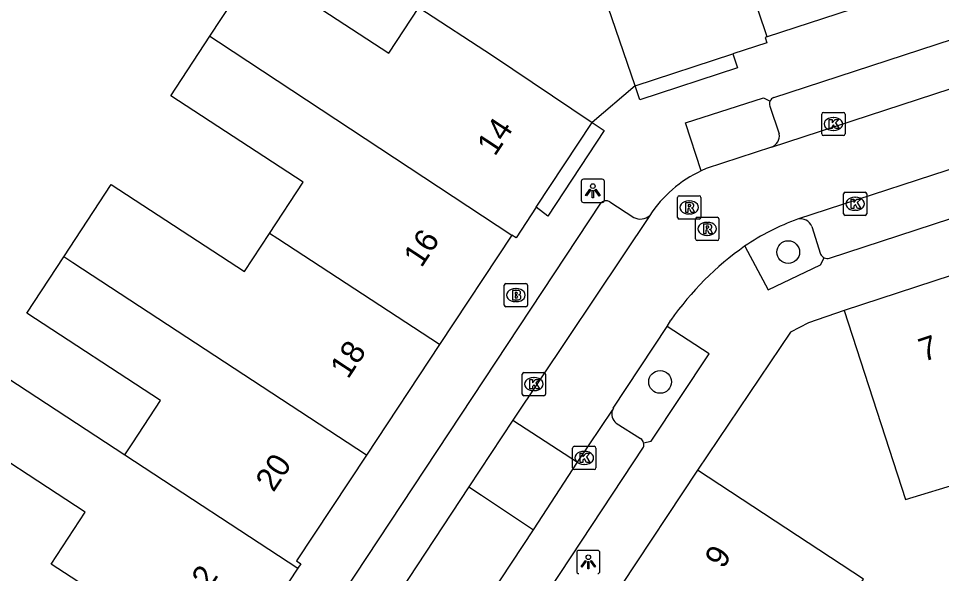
# Model space of a CAD drawing. Extents: x 159718 to 160783, y 383290 to 384030.
# Drawn here: x 160218.89 to 160258.52, y 383849.11 to 383872.96 of the extents above; entities that cross this region are included whole.
import ezdxf

# ---------------------------------------------------------------- set-up
doc = ezdxf.new("R2010")
doc.units = 0
for name, color, linetype in [('IMGEO_Boom', 7, 'Continuous'), ('IMGEO_Brandkraan', 7, 'Continuous'), ('IMGEO_Kolk', 7, 'Continuous'), ('IMGEO_Lichtpunt', 7, 'Continuous'), ('IMGEO_Pand', 7, 'Continuous'), ('IMGEO_Pand_nummerreeks', 7, 'Continuous'), ('IMGEO_Parkeervlak_open', 7, 'Continuous'), ('IMGEO_Rijbaan_lokaal_open', 7, 'Continuous'), ('IMGEO_Rioolput', 7, 'Continuous'), ('IMGEO_Voetpad_open', 7, 'Continuous')]:
    doc.layers.add(name, color=color, linetype=linetype)

msp = doc.modelspace()

# ---------------------------------------------------------------- linework, layer by layer
at = {"layer": 'IMGEO_Boom'}
for centre in [(160251.94, 383862.92), (160246.438, 383857.344)]:
    msp.add_circle(centre, 0.489, dxfattribs=at)
at = {"layer": 'IMGEO_Brandkraan'}
for p, q in [((160239.747, 383860.645), (160239.747, 383861.497)), ((160239.822, 383861.571), (160240.674, 383861.571)), ((160240.235, 383861.351), (160240.26, 383861.351)), ((160240.748, 383861.497), (160240.748, 383860.645)), ((160240.674, 383860.571), (160239.822, 383860.571)), ((160240.258, 383860.791), (160240.233, 383860.791))]:
    msp.add_line(p, q, dxfattribs=at)
for points in [[(160239.747, 383860.645), (160239.747, 383861.497)], [(160239.822, 383861.571), (160240.674, 383861.571)], [(160240.748, 383861.497), (160240.748, 383860.645)], [(160240.095, 383861.271), (160240.095, 383860.871), (160240.308, 383860.871)], [(160240.326, 383861.271), (160240.095, 383861.271)], [(160240.274, 383861.19), (160240.22, 383861.19), (160240.22, 383861.114)], [(160240.22, 383861.114), (160240.273, 383861.114)], [(160240.282, 383861.038), (160240.22, 383861.038), (160240.22, 383860.957)], [(160240.22, 383860.957), (160240.282, 383860.957)], [(160240.674, 383860.571), (160239.822, 383860.571)]]:
    msp.add_lwpolyline(points, dxfattribs=at)
for centre, radius, start, end in [((160239.824, 383861.495), 0.0765, 91.552, 178.448), ((160239.824, 383861.495), 0.0765, 91.552, 178.448), ((160240.672, 383861.495), 0.0765, 1.552, 88.448), ((160240.672, 383861.495), 0.0765, 1.552, 88.448), ((160240.275, 383861.152), 0.0379, 267.8285, 90.9355), ((160240.283, 383860.997), 0.0404, 269.8759, 90.5077), ((160240.33, 383861.126), 0.145, 59.4692, 91.5367), ((160240.355, 383861.173), 0.0922, 285.5137, 58.1501), ((160240.36, 383860.981), 0.105, 301.3115, 78.989), ((160239.824, 383860.647), 0.0765, 181.552, 268.448), ((160239.824, 383860.647), 0.0765, 181.552, 268.448), ((160240.314, 383861.122), 0.251, 268.6676, 293.5347), ((160240.672, 383860.647), 0.0765, 271.552, 358.448), ((160240.672, 383860.647), 0.0765, 271.552, 358.448)]:
    msp.add_arc(centre, radius, start, end, dxfattribs=at)
for centre, major_axis, ratio, start_param, end_param in [((160240.234, 383861.071), (-0.387, 0.002), 0.722429, 4.712389, 7.853982), ((160240.259, 383861.071), (-0.39, 0.002), 0.717154, 1.570796, 4.712389)]:
    msp.add_ellipse(centre, major_axis=major_axis, ratio=ratio, start_param=start_param, end_param=end_param, dxfattribs=at)
at = {"layer": 'IMGEO_Kolk'}
for p, q in [((160253.456, 383868.923), (160254.308, 383868.923)), ((160253.381, 383867.997), (160253.381, 383868.849)), ((160253.869, 383868.703), (160253.894, 383868.703)), ((160254.382, 383868.849), (160254.382, 383867.997)), ((160253.892, 383868.143), (160253.867, 383868.143)), ((160254.308, 383867.923), (160253.456, 383867.923)), ((160254.316, 383864.569), (160254.316, 383865.421)), ((160254.391, 383865.495), (160255.243, 383865.495)), ((160255.317, 383865.421), (160255.317, 383864.569)), ((160254.804, 383865.275), (160254.829, 383865.275)), ((160254.827, 383864.715), (160254.802, 383864.715)), ((160255.243, 383864.495), (160254.391, 383864.495)), ((160240.518, 383856.822), (160240.518, 383857.674)), ((160240.593, 383857.748), (160241.445, 383857.748)), ((160241.006, 383857.528), (160241.031, 383857.528)), ((160241.519, 383857.674), (160241.519, 383856.822)), ((160241.445, 383856.748), (160240.593, 383856.748)), ((160241.029, 383856.968), (160241.004, 383856.968)), ((160242.684, 383853.652), (160242.684, 383854.504)), ((160242.759, 383854.578), (160243.611, 383854.578)), ((160243.172, 383854.358), (160243.197, 383854.358)), ((160243.685, 383854.504), (160243.685, 383853.652)), ((160243.611, 383853.578), (160242.759, 383853.578)), ((160243.195, 383853.798), (160243.17, 383853.798))]:
    msp.add_line(p, q, dxfattribs=at)
for points in [[(160253.456, 383868.923), (160254.308, 383868.923)], [(160253.381, 383867.997), (160253.381, 383868.849)], [(160253.702, 383868.623), (160253.825, 383868.623), (160253.825, 383868.472), (160253.955, 383868.623), (160254.119, 383868.623), (160253.973, 383868.472), (160254.126, 383868.223), (160253.974, 383868.223), (160253.889, 383868.387), (160253.825, 383868.32), (160253.825, 383868.223), (160253.702, 383868.223), (160253.702, 383868.623)], [(160254.382, 383868.849), (160254.382, 383867.997)], [(160254.308, 383867.923), (160253.456, 383867.923)], [(160254.316, 383864.569), (160254.316, 383865.421)], [(160254.391, 383865.495), (160255.243, 383865.495)], [(160255.317, 383865.421), (160255.317, 383864.569)], [(160254.637, 383865.195), (160254.76, 383865.195), (160254.76, 383865.044), (160254.89, 383865.195), (160255.054, 383865.195), (160254.908, 383865.044), (160255.061, 383864.795), (160254.909, 383864.795), (160254.824, 383864.959), (160254.76, 383864.892), (160254.76, 383864.795), (160254.637, 383864.795), (160254.637, 383865.195)], [(160255.243, 383864.495), (160254.391, 383864.495)], [(160240.518, 383856.822), (160240.518, 383857.674)], [(160240.593, 383857.748), (160241.445, 383857.748)], [(160240.839, 383857.448), (160240.962, 383857.448), (160240.962, 383857.297), (160241.092, 383857.448), (160241.256, 383857.448), (160241.11, 383857.297), (160241.263, 383857.048), (160241.111, 383857.048), (160241.026, 383857.212), (160240.962, 383857.145), (160240.962, 383857.048), (160240.839, 383857.048), (160240.839, 383857.448)], [(160241.519, 383857.674), (160241.519, 383856.822)], [(160241.445, 383856.748), (160240.593, 383856.748)], [(160242.684, 383853.652), (160242.684, 383854.504)], [(160242.759, 383854.578), (160243.611, 383854.578)], [(160243.005, 383854.278), (160243.128, 383854.278), (160243.128, 383854.127), (160243.258, 383854.278), (160243.422, 383854.278), (160243.276, 383854.127), (160243.429, 383853.878), (160243.277, 383853.878), (160243.192, 383854.042), (160243.128, 383853.975), (160243.128, 383853.878), (160243.005, 383853.878), (160243.005, 383854.278)], [(160243.685, 383854.504), (160243.685, 383853.652)], [(160243.611, 383853.578), (160242.759, 383853.578)]]:
    msp.add_lwpolyline(points, dxfattribs=at)
for centre, start, end in [((160253.458, 383868.847), 91.552, 178.448), ((160253.458, 383868.847), 91.552, 178.448), ((160254.306, 383868.847), 1.552, 88.448), ((160254.306, 383868.847), 1.552, 88.448), ((160253.458, 383867.999), 181.552, 268.448), ((160253.458, 383867.999), 181.552, 268.448), ((160254.306, 383867.999), 271.552, 358.448), ((160254.306, 383867.999), 271.552, 358.448), ((160254.393, 383865.419), 91.552, 178.448), ((160254.393, 383865.419), 91.552, 178.448), ((160255.241, 383865.419), 1.552, 88.448), ((160255.241, 383865.419), 1.552, 88.448), ((160254.393, 383864.571), 181.552, 268.448), ((160254.393, 383864.571), 181.552, 268.448), ((160255.241, 383864.571), 271.552, 358.448), ((160255.241, 383864.571), 271.552, 358.448), ((160240.595, 383857.672), 91.552, 178.448), ((160240.595, 383857.672), 91.552, 178.448), ((160241.443, 383857.672), 1.552, 88.448), ((160241.443, 383857.672), 1.552, 88.448), ((160240.595, 383856.824), 181.552, 268.448), ((160240.595, 383856.824), 181.552, 268.448), ((160241.443, 383856.824), 271.552, 358.448), ((160241.443, 383856.824), 271.552, 358.448), ((160242.761, 383854.502), 91.552, 178.448), ((160242.761, 383854.502), 91.552, 178.448), ((160243.609, 383854.502), 1.552, 88.448), ((160243.609, 383854.502), 1.552, 88.448), ((160242.761, 383853.654), 181.552, 268.448), ((160242.761, 383853.654), 181.552, 268.448), ((160243.609, 383853.654), 271.552, 358.448), ((160243.609, 383853.654), 271.552, 358.448)]:
    msp.add_arc(centre, 0.0765, start, end, dxfattribs=at)
for centre, major_axis, ratio, start_param, end_param in [((160253.868, 383868.423), (-0.387, 0.002), 0.722429, 4.712389, 7.853982), ((160253.893, 383868.423), (-0.39, 0.002), 0.717154, 1.570796, 4.712389), ((160254.803, 383864.995), (-0.387, 0.002), 0.722429, 4.712389, 7.853982), ((160254.828, 383864.995), (-0.39, 0.002), 0.717154, 1.570796, 4.712389), ((160241.005, 383857.248), (-0.387, 0.002), 0.722429, 4.712389, 7.853982), ((160241.03, 383857.248), (-0.39, 0.002), 0.717154, 1.570796, 4.712389), ((160243.171, 383854.078), (-0.387, 0.002), 0.722429, 4.712389, 7.853982), ((160243.196, 383854.078), (-0.39, 0.002), 0.717154, 1.570796, 4.712389)]:
    msp.add_ellipse(centre, major_axis=major_axis, ratio=ratio, start_param=start_param, end_param=end_param, dxfattribs=at)
at = {"layer": 'IMGEO_Lichtpunt'}
for p, q in [((160243.053, 383865.957), (160243.053, 383865.15)), ((160243.053, 383865.957), (160243.053, 383865.15)), ((160243.955, 383866.052), (160243.147, 383866.052)), ((160243.955, 383866.052), (160243.147, 383866.052)), ((160244.049, 383865.15), (160244.049, 383865.957)), ((160244.049, 383865.15), (160244.049, 383865.957)), ((160243.147, 383865.056), (160243.955, 383865.056)), ((160243.147, 383865.056), (160243.955, 383865.056)), ((160242.858, 383850.012), (160242.858, 383849.205)), ((160242.858, 383850.012), (160242.858, 383849.205)), ((160243.76, 383850.107), (160242.952, 383850.107)), ((160243.76, 383850.107), (160242.952, 383850.107)), ((160243.854, 383849.205), (160243.854, 383850.012)), ((160243.854, 383849.205), (160243.854, 383850.012))]:
    msp.add_line(p, q, dxfattribs=at)
for points in [[(160243.427, 383865.621), (160243.466, 383865.593), (160243.278, 383865.331), (160243.24, 383865.358), (160243.427, 383865.621)], [(160243.529, 383865.573), (160243.576, 383865.573), (160243.576, 383865.251), (160243.529, 383865.251), (160243.529, 383865.573)], [(160243.639, 383865.593), (160243.677, 383865.62), (160243.864, 383865.358), (160243.825, 383865.33), (160243.639, 383865.593)], [(160243.232, 383849.676), (160243.271, 383849.648), (160243.083, 383849.386), (160243.045, 383849.413), (160243.232, 383849.676)], [(160243.334, 383849.628), (160243.381, 383849.628), (160243.381, 383849.306), (160243.334, 383849.306), (160243.334, 383849.628)], [(160243.444, 383849.648), (160243.482, 383849.675), (160243.669, 383849.413), (160243.63, 383849.385), (160243.444, 383849.648)]]:
    msp.add_lwpolyline(points, dxfattribs=at)
for centre in [(160243.552, 383865.755), (160243.357, 383849.81)]:
    msp.add_circle(centre, 0.0994, dxfattribs=at)
for centre, start, end in [((160243.147, 383865.957), 90, 180), ((160243.147, 383865.957), 90, 180), ((160243.955, 383865.957), 0, 90), ((160243.955, 383865.957), 0, 90), ((160243.147, 383865.15), 180, 270), ((160243.147, 383865.15), 180, 270), ((160243.955, 383865.15), 270, 0), ((160243.955, 383865.15), 270, 360), ((160242.952, 383850.012), 90, 180), ((160242.952, 383850.012), 90, 180), ((160243.76, 383850.012), 0, 90), ((160243.76, 383850.012), 0, 90), ((160242.952, 383849.205), 180, 270), ((160242.952, 383849.205), 180, 270), ((160243.76, 383849.205), 270, 0), ((160243.76, 383849.205), 270, 360)]:
    msp.add_arc(centre, 0.0946, start, end, dxfattribs=at)
at = {"layer": 'IMGEO_Pand'}
for points in [[(160245.363, 383870.058), (160243.711, 383874.923), (160242.778, 383877.688), (160245.378, 383878.566), (160243.003, 383885.607), (160246.145, 383886.668)], [(160251.043, 383872.168), (160246.283, 383886.259), (160246.145, 383886.668)], [(160227.11, 383872.193), (160229.079, 383875.201), (160234.785, 383871.466), (160236.074, 383873.435), (160239.246, 383871.359), (160243.521, 383868.49)], [(160256.451, 383873.94), (160251.043, 383872.168)], [(160229.672, 383863.722), (160231.112, 383865.921), (160225.436, 383869.636), (160227.11, 383872.193)], [(160227.11, 383872.193), (160227.475, 383871.954), (160240.072, 383863.647)], [(160251.043, 383872.168), (160250.95, 383872.138), (160251.022, 383871.917), (160249.568, 383871.44)], [(160245.373, 383870.062), (160249.568, 383871.44)], [(160245.373, 383870.062), (160245.363, 383870.058)], [(160241.123, 383864.849), (160243.521, 383868.49)], [(160220.834, 383862.715), (160222.873, 383865.83), (160228.598, 383862.082), (160229.672, 383863.722)], [(160241.123, 383864.849), (160240.253, 383863.528), (160240.072, 383863.647)], [(160236.967, 383858.946), (160230.02, 383863.494), (160229.672, 383863.722)], [(160240.072, 383863.647), (160236.967, 383858.946)], [(160223.453, 383854.207), (160223.796, 383854.731), (160224.985, 383856.547), (160219.253, 383860.3), (160220.834, 383862.715)], [(160233.836, 383854.203), (160221.224, 383862.46), (160220.834, 383862.715)], [(160259.723, 383862.17), (160254.345, 383860.407)], [(160254.345, 383860.407), (160256.978, 383852.287), (160259.424, 383853.041), (160261.659, 383846.441), (160264.7, 383847.471)], [(160236.967, 383858.946), (160233.836, 383854.203)], [(160227.731, 383844.557), (160223.479, 383847.434), (160220.298, 383849.517), (160221.754, 383851.741), (160216.051, 383855.474), (160217.691, 383857.978), (160218.002, 383857.775), (160223.453, 383854.207)], [(160223.453, 383854.207), (160230.889, 383849.338)], [(160233.836, 383854.203), (160230.83, 383849.652), (160231.015, 383849.529), (160230.889, 383849.338)], [(160248.052, 383853.554), (160244.774, 383848.592), (160244.954, 383848.473)], [(160257.475, 383840.226), (160259.313, 383843.023), (160253.689, 383846.718), (160255.176, 383848.869), (160248.052, 383853.554)], [(160230.889, 383849.338), (160230.143, 383848.208)]]:
    msp.add_lwpolyline(points, dxfattribs=at)
at = {"layer": 'IMGEO_Parkeervlak_open'}
for points in [[(160251.157, 383869.189), (160251.552, 383867.997)], [(160252.951, 383864.02), (160253.331, 383862.835)], [(160244.552, 383855.574), (160245.604, 383854.911)]]:
    msp.add_lwpolyline(points, dxfattribs=at)
for centre, radius, start, end in [((160251.404, 383869.296), 0.269, 154.5742, 203.3614), ((160251.058, 383867.907), 0.502, 289.1882, 10.2989), ((160252.475, 383863.837), 0.51, 21.0498, 105.2205), ((160253.613, 383862.954), 0.307, 202.8427, 246.4455), ((160244.871, 383855.968), 0.507, 161.5679, 231.0319), ((160245.42, 383854.647), 0.321, 13.2353, 55.1136)]:
    msp.add_arc(centre, radius, start, end, dxfattribs=at)
at = {"layer": 'IMGEO_Rijbaan_lokaal_open'}
for points in [[(160251.223, 383867.433), (160273.583, 383874.745)], [(160274.717, 383871.643), (160269.035, 383869.772), (160252.341, 383864.329)], [(160251.223, 383867.433), (160248.419, 383866.516), (160248.208, 383866.408)], [(160245.992, 383864.497), (160240.111, 383855.7)], [(160246.737, 383859.73), (160246.899, 383859.998)], [(160244.431, 383856.219), (160246.737, 383859.73)], [(160242.898, 383853.9), (160244.39, 383856.128)], [(160240.111, 383855.7), (160238.231, 383852.837)], [(160240.111, 383855.7), (160242.898, 383853.9)], [(160240.996, 383850.989), (160242.898, 383853.9)], [(160238.231, 383852.837), (160234.143, 383846.631), (160231.088, 383841.964)], [(160238.231, 383852.837), (160238.773, 383852.473), (160240.996, 383850.989)], [(160230.722, 383835.402), (160240.996, 383850.989)]]:
    msp.add_lwpolyline(points, dxfattribs=at)
for centre, radius, start, end in [((160250.408, 383861.617), 5.272, 114.6603, 146.8863), ((160255.733, 383854.847), 10.071, 109.6842, 124.2106), ((160257.738, 383852.348), 13.267, 125.3042, 144.7861), ((160245.132, 383855.849), 0.792, 152.1353, 159.3568)]:
    msp.add_arc(centre, radius, start, end, dxfattribs=at)
at = {"layer": 'IMGEO_Rioolput'}
for p, q in [((160247.264, 383865.338), (160248.116, 383865.338)), ((160247.189, 383864.412), (160247.189, 383865.264)), ((160247.677, 383865.118), (160247.702, 383865.118)), ((160248.19, 383865.264), (160248.19, 383864.412)), ((160247.7, 383864.558), (160247.675, 383864.558)), ((160248.116, 383864.338), (160247.264, 383864.338)), ((160247.962, 383863.491), (160247.962, 383864.343)), ((160248.037, 383864.417), (160248.889, 383864.417)), ((160248.45, 383864.197), (160248.475, 383864.197)), ((160248.963, 383864.343), (160248.963, 383863.491)), ((160248.889, 383863.417), (160248.037, 383863.417)), ((160248.473, 383863.637), (160248.448, 383863.637))]:
    msp.add_line(p, q, dxfattribs=at)
for points in [[(160247.264, 383865.338), (160248.116, 383865.338)], [(160247.189, 383864.412), (160247.189, 383865.264)], [(160247.778, 383865.036), (160247.526, 383865.038), (160247.526, 383864.638)], [(160247.704, 383864.957), (160247.65, 383864.957), (160247.65, 383864.876)], [(160248.19, 383865.264), (160248.19, 383864.412)], [(160247.526, 383864.638), (160247.65, 383864.638), (160247.65, 383864.8), (160247.661, 383864.8)], [(160247.65, 383864.876), (160247.702, 383864.876)], [(160247.708, 383864.771), (160247.779, 383864.638), (160247.919, 383864.638), (160247.854, 383864.764)], [(160248.116, 383864.338), (160247.264, 383864.338)], [(160247.962, 383863.491), (160247.962, 383864.343)], [(160248.037, 383864.417), (160248.889, 383864.417)], [(160248.551, 383864.115), (160248.299, 383864.117), (160248.299, 383863.717)], [(160248.963, 383864.343), (160248.963, 383863.491)], [(160248.299, 383863.717), (160248.423, 383863.717), (160248.423, 383863.879), (160248.434, 383863.879)], [(160248.477, 383864.036), (160248.423, 383864.036), (160248.423, 383863.955)], [(160248.423, 383863.955), (160248.475, 383863.955)], [(160248.481, 383863.85), (160248.552, 383863.717), (160248.692, 383863.717), (160248.627, 383863.843)], [(160248.889, 383863.417), (160248.037, 383863.417)]]:
    msp.add_lwpolyline(points, dxfattribs=at)
for centre, radius, start, end in [((160247.266, 383865.262), 0.0765, 91.552, 178.448), ((160247.266, 383865.262), 0.0765, 91.552, 178.448), ((160248.114, 383865.262), 0.0765, 1.552, 88.448), ((160248.114, 383865.262), 0.0765, 1.552, 88.448), ((160247.71, 383864.861), 0.0964, 77.0061, 93.1865), ((160247.724, 383864.918), 0.0378, 276.6634, 79.6772), ((160247.777, 383864.926), 0.109, 350.3612, 89.416), ((160247.775, 383864.926), 0.112, 277.5842, 350.9817), ((160247.66, 383864.747), 0.0533, 26.0293, 88.6989), ((160247.686, 383865.065), 0.19, 274.7715, 282.9687), ((160247.759, 383864.711), 0.108, 29.5134, 73.7905), ((160247.266, 383864.414), 0.0765, 181.552, 268.448), ((160247.266, 383864.414), 0.0765, 181.552, 268.448), ((160248.039, 383864.341), 0.0765, 91.552, 178.448), ((160248.039, 383864.341), 0.0765, 91.552, 178.448), ((160248.114, 383864.414), 0.0765, 271.552, 358.448), ((160248.114, 383864.414), 0.0765, 271.552, 358.448), ((160248.55, 383864.005), 0.109, 350.3612, 89.416), ((160248.887, 383864.341), 0.0765, 1.552, 88.448), ((160248.887, 383864.341), 0.0765, 1.552, 88.448), ((160248.433, 383863.826), 0.0533, 26.0293, 88.6989), ((160248.459, 383864.144), 0.19, 274.7715, 282.9687), ((160248.483, 383863.94), 0.0964, 77.0061, 93.1865), ((160248.497, 383863.997), 0.0378, 276.6634, 79.6772), ((160248.548, 383864.005), 0.112, 277.5842, 350.9817), ((160248.532, 383863.79), 0.108, 29.5134, 73.7905), ((160248.039, 383863.493), 0.0765, 181.552, 268.448), ((160248.039, 383863.493), 0.0765, 181.552, 268.448), ((160248.887, 383863.493), 0.0765, 271.552, 358.448), ((160248.887, 383863.493), 0.0765, 271.552, 358.448)]:
    msp.add_arc(centre, radius, start, end, dxfattribs=at)
for centre, major_axis, ratio, start_param, end_param in [((160247.676, 383864.838), (-0.387, 0.002), 0.722429, 4.712389, 7.853982), ((160247.701, 383864.838), (-0.39, 0.002), 0.717154, 1.570796, 4.712389), ((160248.449, 383863.917), (-0.387, 0.002), 0.722429, 4.712389, 7.853982), ((160248.474, 383863.917), (-0.39, 0.002), 0.717154, 1.570796, 4.712389)]:
    msp.add_ellipse(centre, major_axis=major_axis, ratio=ratio, start_param=start_param, end_param=end_param, dxfattribs=at)
at = {"layer": 'IMGEO_Voetpad_open'}
for points in [[(160251.323, 383869.555), (160272.272, 383876.414)], [(160249.568, 383871.44), (160249.764, 383870.842), (160245.573, 383869.465), (160245.373, 383870.062)], [(160245.363, 383870.058), (160243.521, 383868.49)], [(160248.208, 383866.408), (160247.53, 383868.479), (160250.88, 383869.55), (160251.161, 383869.411)], [(160253.708, 383862.663), (160269.305, 383867.757), (160274.642, 383869.494)], [(160243.521, 383868.49), (160244.043, 383868.148), (160241.625, 383864.468), (160241.123, 383864.849)], [(160229.845, 383843.735), (160243.888, 383865.017)], [(160244.276, 383865.076), (160245.307, 383864.407)], [(160250.071, 383863.175), (160251.085, 383861.293), (160253.329, 383862.379), (160253.491, 383862.673)], [(160254.345, 383860.407), (160252.812, 383859.88), (160252.044, 383859.484), (160248.052, 383853.554)], [(160245.733, 383854.721), (160246.055, 383854.792), (160248.54, 383858.555), (160246.737, 383859.73)], [(160232.796, 383834.935), (160245.72, 383854.533)]]:
    msp.add_lwpolyline(points, dxfattribs=at)
for centre, radius, start, end in [((160251.407, 383869.298), 0.27, 108.0023, 155.2648), ((160244.115, 383864.829), 0.295, 56.8831, 140.4094), ((160245.585, 383864.945), 0.605, 242.6739, 312.2962), ((160253.613, 383862.953), 0.305, 246.4926, 288.2304), ((160245.429, 383854.648), 0.313, 338.5064, 13.5823)]:
    msp.add_arc(centre, radius, start, end, dxfattribs=at)

# ---------------------------------------------------------------- texts
at = {"layer": 'IMGEO_Pand_nummerreeks'}
for s, rotation, p in [('14', 56.614, (160239.344, 383867)), ('16', 56.614, (160236.19, 383862.215)), ('7', 18.1227, (160257.745, 383858.2)), ('18', 56.614, (160233.038, 383857.432)), ('20', 56.614, (160229.835, 383852.571)), ('9', 58.8657, (160249.153, 383849.276)), ('22', 56.614, (160226.678, 383847.781))]:
    msp.add_text(s, height=1, rotation=rotation, dxfattribs=at).set_placement(p)

doc.saveas('drawing.dxf')
